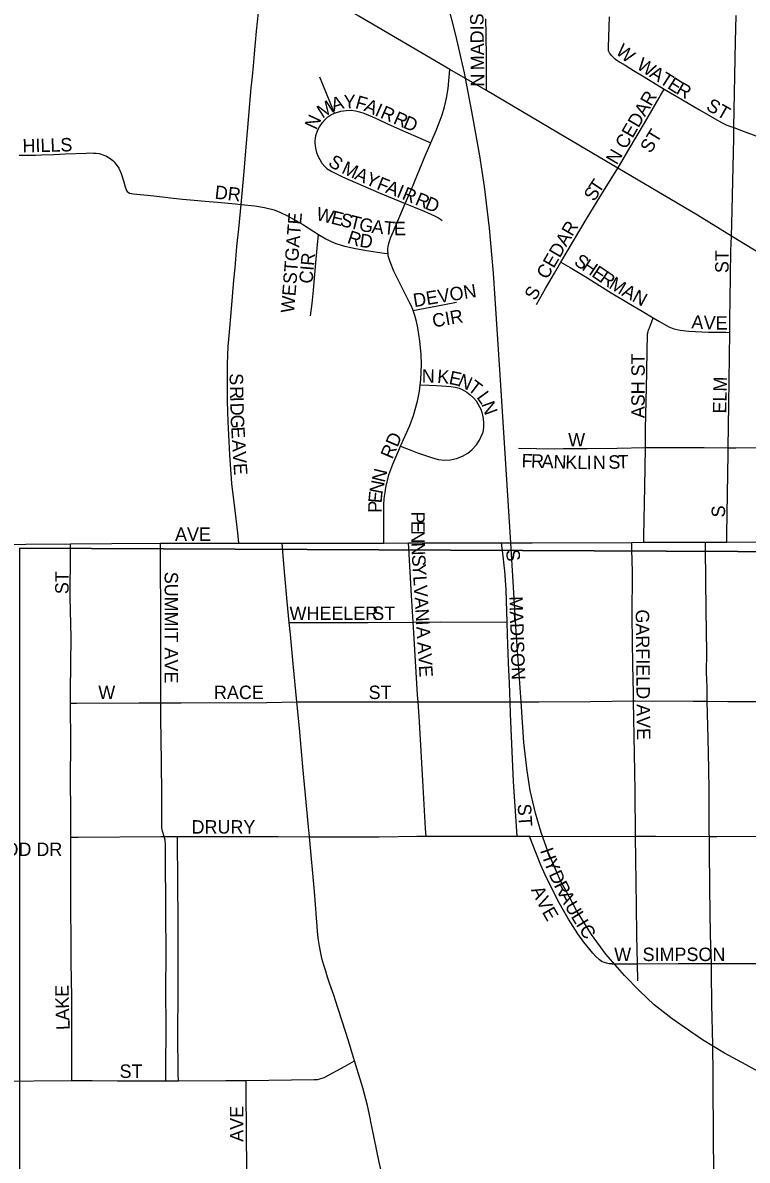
# Model space of a CAD drawing. Extents: x 0 to 680, y 0 to 440.
# Drawn here: x 471.87 to 480.88, y 323.45 to 337.6 of the extents above; entities that cross this region are included whole.
import ezdxf

# ---------------------------------------------------------------- set-up
doc = ezdxf.new("R2010")
doc.units = 0
for name, color, linetype in [('GM_X_City_Street', 7, 'Continuous'), ('GM_X_City_Street_Text', 7, 'Continuous'), ('GM_X_Rail_Line', 7, 'Continuous'), ('GM_X_Section', 7, 'Continuous'), ('GM_X_State_Route', 7, 'Continuous')]:
    doc.layers.add(name, color=color, linetype=linetype)

msp = doc.modelspace()

# ---------------------------------------------------------------- linework, layer by layer
at = {"layer": 'GM_X_City_Street'}
for points in [[(474.587, 335.339), (474.622, 335.749), (474.639, 335.957), (474.664, 336.244), (474.712, 336.79), (474.726, 336.931), (474.739, 337.061), (474.753, 337.213), (474.776, 337.496), (474.8, 337.725), (474.817, 337.926), (474.826, 338.112), (474.828, 338.269), (474.823, 338.397)], [(477.637, 336.754), (477.637, 336.932), (477.637, 337.158), (477.634, 337.461), (477.63, 337.647)], [(479.192, 337.193), (479.169, 337.226), (479.162, 337.241), (479.158, 337.255), (479.155, 337.295), (479.168, 337.672)], [(480.717, 336.294), (480.717, 336.294), (480.737, 337.365), (480.744, 337.688)], [(479.192, 337.193), (479.226, 337.158), (479.259, 337.133), (479.298, 337.109), (479.364, 337.07), (479.469, 337.005), (479.6, 336.925), (479.85, 336.773)], [(476.946, 336.105), (477.012, 336.258), (477.051, 336.353), (477.086, 336.454), (477.117, 336.552), (477.142, 336.659), (477.163, 336.78), (477.183, 337.019)], [(475.749, 336.476), (475.602, 336.831), (475.563, 336.923)], [(479.272, 335.789), (479.28, 335.802), (479.409, 336.021), (479.605, 336.351), (479.788, 336.663), (479.804, 336.692), (479.85, 336.773)], [(479.85, 336.773), (480.004, 336.68), (480.287, 336.515), (480.562, 336.357), (480.629, 336.325), (480.717, 336.294)], [(475.537, 336.258), (475.561, 336.305), (475.599, 336.357), (475.63, 336.396), (475.666, 336.43), (475.7, 336.452), (475.749, 336.476)], [(475.749, 336.476), (475.827, 336.499), (475.891, 336.508), (475.953, 336.512), (476.01, 336.504), (476.058, 336.492), (476.112, 336.473), (476.221, 336.429), (476.294, 336.394), (476.406, 336.341), (476.566, 336.271), (476.725, 336.199), (476.946, 336.105)], [(480.686, 334.945), (480.689, 335.092), (480.714, 336.163), (480.717, 336.294)], [(480.717, 336.294), (480.81, 336.259), (481.02, 336.181), (481.224, 336.101), (481.411, 336.036), (481.541, 335.993)], [(475.537, 336.258), (475.521, 336.218), (475.513, 336.19), (475.507, 336.164), (475.502, 336.131), (475.503, 336.101), (475.511, 336.039), (475.524, 335.986), (475.539, 335.944), (475.563, 335.898), (475.59, 335.853), (475.626, 335.809), (475.652, 335.787), (475.715, 335.749), (475.847, 335.681), (476.296, 335.485), (476.416, 335.435), (476.627, 335.348)], [(476.627, 335.348), (476.704, 335.529), (476.875, 335.942), (476.946, 336.105)], [(471.825, 335.953), (471.931, 335.951), (472.027, 335.953), (472.105, 335.956), (472.255, 335.961), (472.399, 335.967), (472.658, 335.978), (472.705, 335.979), (472.749, 335.978), (472.783, 335.977), (472.818, 335.972), (472.843, 335.964), (472.866, 335.957), (472.891, 335.946), (472.912, 335.937), (472.945, 335.918), (472.973, 335.899), (472.988, 335.884), (473.008, 335.867), (473.033, 335.835), (473.063, 335.791), (473.094, 335.725), (473.127, 335.619), (473.143, 335.556), (473.158, 335.512), (473.168, 335.499), (473.182, 335.489), (473.199, 335.48), (473.246, 335.47), (473.329, 335.462), (473.423, 335.452), (473.539, 335.44), (473.708, 335.422), (473.857, 335.405), (474.003, 335.391), (474.138, 335.38), (474.294, 335.365), (474.515, 335.345), (474.587, 335.339)], [(478.565, 334.621), (478.89, 335.17), (479.093, 335.503), (479.272, 335.789)], [(474.558, 331.123), (474.543, 331.252), (474.51, 331.531), (474.472, 331.868), (474.447, 332.221), (474.423, 332.637), (474.415, 332.886), (474.415, 333.114), (474.417, 333.278), (474.416, 333.354), (474.426, 333.572), (474.447, 333.8), (474.47, 334.09), (474.496, 334.397), (474.51, 334.549), (474.533, 334.816), (474.557, 335.036), (474.587, 335.339)], [(474.587, 335.339), (474.757, 335.322), (474.877, 335.301), (474.995, 335.271), (475.067, 335.243), (475.172, 335.194), (475.361, 335.083), (475.489, 335), (475.548, 334.964)], [(476.414, 334.727), (476.41, 334.757), (476.41, 334.788), (476.413, 334.814), (476.427, 334.87), (476.45, 334.932), (476.463, 334.968), (476.48, 335.006), (476.627, 335.348)], [(476.627, 335.348), (476.729, 335.307), (476.841, 335.261), (476.937, 335.221), (477.001, 335.192), (477.04, 335.173), (477.065, 335.157), (477.085, 335.139)], [(475.449, 333.952), (475.468, 334.107), (475.485, 334.271), (475.517, 334.612), (475.533, 334.793), (475.548, 334.964)], [(475.548, 334.964), (475.639, 334.909), (475.707, 334.877), (475.763, 334.853), (475.86, 334.823), (475.986, 334.793), (476.146, 334.765), (476.366, 334.733), (476.414, 334.727)], [(480.664, 333.746), (480.666, 333.923), (480.668, 334.149), (480.679, 334.76), (480.686, 334.945)], [(476.725, 334.018), (476.709, 334.063), (476.686, 334.111), (476.584, 334.309), (476.484, 334.508), (476.438, 334.624), (476.417, 334.7), (476.414, 334.727)], [(478.261, 334.094), (478.374, 334.294), (478.484, 334.483), (478.565, 334.621)], [(478.565, 334.621), (478.678, 334.553), (478.866, 334.441), (479.191, 334.24), (479.406, 334.109), (479.576, 334.011), (479.713, 333.928)], [(476.725, 334.018), (476.809, 334.034), (477.117, 334.092), (477.264, 334.122)], [(476.815, 333.094), (476.823, 333.156), (476.83, 333.346), (476.826, 333.477), (476.809, 333.638), (476.785, 333.801), (476.769, 333.882), (476.748, 333.956), (476.725, 334.018)], [(479.615, 332.312), (479.618, 332.541), (479.632, 333.241), (479.637, 333.536), (479.641, 333.7), (479.643, 333.73), (479.649, 333.757), (479.655, 333.773), (479.658, 333.785), (479.664, 333.801), (479.678, 333.837), (479.713, 333.928)], [(479.713, 333.928), (479.792, 333.881), (479.907, 333.816), (479.97, 333.791), (480.047, 333.772), (480.157, 333.761), (480.398, 333.751), (480.618, 333.747), (480.664, 333.746)], [(480.644, 332.31), (480.652, 332.85), (480.664, 333.746)], [(476.568, 332.329), (476.684, 332.589), (476.729, 332.711), (476.78, 332.889), (476.806, 333.016), (476.815, 333.094)], [(476.815, 333.094), (476.919, 333.088), (477.017, 333.084), (477.14, 333.079), (477.194, 333.073), (477.247, 333.065), (477.297, 333.051), (477.337, 333.035), (477.393, 333.003), (477.437, 332.97), (477.475, 332.932), (477.509, 332.893), (477.551, 332.821), (477.566, 332.79), (477.58, 332.751), (477.59, 332.718), (477.597, 332.671), (477.601, 332.621), (477.601, 332.569), (477.595, 332.526), (477.587, 332.49)], [(476.568, 332.329), (476.697, 332.279), (476.778, 332.247), (476.955, 332.189), (477.039, 332.166), (477.115, 332.156), (477.191, 332.162), (477.266, 332.179), (477.338, 332.206), (477.404, 332.244), (477.456, 332.285), (477.515, 332.349), (477.55, 332.404), (477.569, 332.444), (477.587, 332.49)], [(476.361, 331.125), (476.361, 331.212), (476.361, 331.357), (476.361, 331.501), (476.363, 331.602), (476.367, 331.678), (476.376, 331.753), (476.385, 331.816), (476.424, 331.973), (476.472, 332.108), (476.56, 332.31), (476.568, 332.329)], [(478.038, 332.306), (478.486, 332.299), (478.596, 332.3), (478.738, 332.301), (478.89, 332.303), (479.262, 332.306), (479.615, 332.312)], [(479.596, 331.134), (479.597, 331.208), (479.607, 331.827), (479.615, 332.304), (479.615, 332.312)], [(479.615, 332.312), (479.623, 332.312), (480.149, 332.314), (480.346, 332.312), (480.644, 332.31)], [(480.626, 331.138), (480.627, 331.233), (480.643, 332.238), (480.644, 332.31)], [(480.644, 332.31), (480.739, 332.311), (482.247, 332.322), (482.292, 332.322), (482.333, 332.321), (482.372, 332.315), (482.404, 332.305), (482.43, 332.292), (482.694, 332.144)], [(471.347, 331.106), (472.462, 331.117)], [(472.464, 329.132), (472.464, 329.28), (472.47, 329.952), (472.461, 330.449), (472.462, 331.016), (472.462, 331.117)], [(472.462, 331.117), (472.976, 331.121), (473.581, 331.122)], [(473.581, 331.122), (474.558, 331.123)], [(473.588, 329.136), (473.588, 329.476), (473.587, 330.068), (473.582, 331.045), (473.581, 331.122)], [(474.558, 331.123), (475.095, 331.124)], [(475.095, 331.124), (475.46, 331.124), (476.361, 331.125)], [(475.185, 330.137), (475.158, 330.399), (475.13, 330.723), (475.105, 331.017), (475.095, 331.124)], [(476.361, 331.125), (476.669, 331.126)], [(476.669, 331.126), (477.826, 331.127)], [(476.726, 330.142), (476.705, 330.474), (476.673, 331.06), (476.669, 331.126)], [(477.826, 331.127), (478.206, 331.127), (479.445, 331.133)], [(477.894, 330.142), (477.882, 330.542), (477.865, 330.778), (477.863, 330.812), (477.86, 330.847), (477.855, 330.89), (477.851, 330.924), (477.834, 331.067), (477.826, 331.127)], [(479.445, 331.133), (479.596, 331.134)], [(479.468, 329.161), (479.467, 329.251), (479.458, 329.608), (479.452, 330.208), (479.454, 330.762), (479.447, 331.049), (479.445, 331.133)], [(479.596, 331.134), (479.945, 331.136), (480.362, 331.137)], [(480.362, 331.137), (480.626, 331.138)], [(480.385, 329.156), (480.385, 329.157), (480.383, 329.332), (480.377, 329.513), (480.378, 329.764), (480.371, 330.289), (480.363, 331.047), (480.362, 331.137)], [(480.626, 331.138), (481.359, 331.14), (481.577, 331.142)], [(475.185, 330.137), (476.166, 330.135), (476.726, 330.142)], [(475.278, 329.15), (475.232, 329.621), (475.2, 329.988), (475.185, 330.137)], [(476.726, 330.142), (477.063, 330.143), (477.894, 330.142)], [(476.787, 329.15), (476.781, 329.235), (476.734, 330.006), (476.726, 330.142)], [(477.931, 329.151), (477.924, 329.381), (477.912, 329.635), (477.899, 329.982), (477.894, 330.142)], [(472.464, 329.132), (472.537, 329.132), (473.314, 329.137), (473.588, 329.136)], [(472.468, 327.467), (472.468, 327.573), (472.468, 327.807), (472.465, 328.156), (472.465, 328.331), (472.466, 328.484), (472.467, 328.627), (472.464, 329.132)], [(473.588, 329.136), (473.84, 329.136), (474.905, 329.142), (475.278, 329.15)], [(473.628, 327.473), (473.606, 327.541), (473.6, 327.582), (473.6, 327.995), (473.597, 328.398), (473.589, 328.95), (473.588, 329.136)], [(475.278, 329.15), (475.38, 329.15), (476.071, 329.15), (476.787, 329.15)], [(475.437, 327.47), (475.425, 327.595), (475.354, 328.34), (475.31, 328.82), (475.278, 329.15)], [(476.787, 329.15), (477.24, 329.15), (477.931, 329.151)], [(476.887, 327.476), (476.881, 327.572), (476.85, 328.096), (476.803, 328.9), (476.787, 329.15)], [(477.931, 329.151), (478.288, 329.151), (478.93, 329.152), (479.468, 329.161)], [(478.019, 327.479), (478.015, 327.538), (477.976, 328.157), (477.935, 329.001), (477.931, 329.151)], [(479.468, 329.161), (479.491, 329.162), (480.21, 329.158), (480.385, 329.156)], [(479.492, 327.476), (479.492, 327.478), (479.487, 328.043), (479.479, 328.507), (479.468, 329.161)], [(480.411, 327.475), (480.41, 327.512), (480.407, 328.051), (480.403, 328.314), (480.395, 328.694), (480.385, 329.156)], [(480.385, 329.156), (480.639, 329.154), (481.486, 329.155), (481.584, 329.155)], [(472.468, 327.467), (472.557, 327.467), (473.593, 327.475), (473.628, 327.473)], [(472.48, 324.436), (472.48, 324.517), (472.478, 325.473), (472.471, 325.909), (472.468, 326.855), (472.468, 327.467)], [(473.628, 327.473), (473.793, 327.475)], [(473.651, 324.435), (473.651, 324.521), (473.654, 325.158), (473.651, 325.507), (473.653, 326.071), (473.649, 326.48), (473.646, 327.322), (473.647, 327.369), (473.639, 327.429), (473.628, 327.473)], [(473.793, 327.475), (475.047, 327.475), (475.437, 327.47)], [(473.805, 324.435), (473.804, 324.526), (473.799, 325.032), (473.801, 325.512), (473.801, 325.937), (473.802, 326.332), (473.799, 326.993), (473.795, 327.35), (473.793, 327.475)], [(475.437, 327.47), (475.568, 327.469), (476.304, 327.469), (476.773, 327.476), (476.887, 327.476)], [(475.998, 324.682), (475.972, 324.764), (475.918, 324.942), (475.849, 325.163), (475.788, 325.343), (475.738, 325.498), (475.689, 325.635), (475.662, 325.722), (475.639, 325.796), (475.619, 325.861), (475.599, 325.927), (475.587, 325.98), (475.576, 326.022), (475.562, 326.107), (475.549, 326.183), (475.542, 326.244), (475.535, 326.301), (475.499, 326.791), (475.437, 327.47)], [(476.887, 327.476), (477.359, 327.478), (478.019, 327.479)], [(478.019, 327.479), (478.169, 327.479), (478.173, 327.479)], [(478.173, 327.479), (478.87, 327.474), (479.492, 327.476)], [(479.197, 325.891), (479.163, 325.891), (479.133, 325.896), (479.106, 325.904), (479.078, 325.916), (479.042, 325.938), (478.993, 325.986), (478.963, 326.023), (478.851, 326.157), (478.774, 326.263), (478.657, 326.447), (478.581, 326.58), (478.523, 326.685), (478.368, 326.998), (478.316, 327.118), (478.207, 327.391), (478.173, 327.479)], [(479.492, 327.476), (479.742, 327.476), (480.411, 327.475)], [(479.516, 325.89), (479.51, 326.24), (479.503, 326.614), (479.492, 327.476)], [(480.411, 327.475), (480.505, 327.475), (481.032, 327.477), (481.498, 327.479), (481.576, 327.48)], [(480.436, 325.893), (480.425, 326.252), (480.417, 326.827), (480.412, 327.338), (480.411, 327.475)], [(479.197, 325.891), (479.492, 325.89), (479.516, 325.89)], [(479.516, 325.89), (480.026, 325.893), (480.436, 325.893)], [(479.519, 325.677), (479.516, 325.89)], [(480.436, 325.893), (480.602, 325.893), (481.019, 325.893), (481.578, 325.899)], [(480.484, 322.06), (480.485, 322.249), (480.479, 322.697), (480.464, 323.637), (480.456, 324.512), (480.454, 324.882), (480.443, 325.386), (480.437, 325.786), (480.436, 325.893)], [(474.649, 324.439), (475.494, 324.448), (475.536, 324.451), (475.565, 324.457), (475.619, 324.474), (475.879, 324.617), (475.998, 324.682)], [(476.356, 323.184), (476.305, 323.422), (476.213, 323.864), (476.2, 323.925), (476.19, 323.972), (476.158, 324.126), (476.101, 324.348), (475.998, 324.682)], [(470.993, 324.428), (471.527, 324.428), (472.479, 324.436), (472.48, 324.436)], [(472.48, 324.436), (472.731, 324.438), (473.048, 324.434), (473.651, 324.435)], [(473.651, 324.435), (473.805, 324.435)], [(473.805, 324.435), (474.394, 324.437), (474.649, 324.439)], [(474.659, 322.987), (474.651, 323.743), (474.649, 324.365), (474.649, 324.439)]]:
    msp.add_lwpolyline(points, dxfattribs=at)
at = {"layer": 'GM_X_Rail_Line'}
msp.add_lwpolyline([(481.797, 324.12), (480.867, 324.632), (480.6, 324.777), (480.325, 324.945), (480.15, 325.064), (479.95, 325.204), (479.725, 325.381), (479.541, 325.553), (479.353, 325.746), (479.123, 326.011), (478.946, 326.256), (478.758, 326.551), (478.673, 326.709), (478.558, 326.92), (478.406, 327.279), (478.319, 327.522), (478.246, 327.764), (478.181, 328.046), (478.145, 328.29), (478.103, 328.643), (478.069, 329.149), (478.007, 330.02), (477.94, 331.129), (477.818, 333.091), (477.726, 334.483), (477.674, 335.042), (477.612, 335.561), (477.554, 335.944), (477.47, 336.429), (477.366, 336.976), (477.258, 337.445), (477.152, 337.849)], dxfattribs=at)
at = {"layer": 'GM_X_Section'}
msp.add_lwpolyline([(489.695, 330.98), (471.834, 331.06)], dxfattribs=at)
msp.add_lwpolyline([(489.695, 330.98), (489.874, 313.088), (471.837, 312.991), (471.834, 331.06)], close=True, dxfattribs=at)
at = {"layer": 'GM_X_State_Route'}
msp.add_lwpolyline([(482.114, 334.092), (481.334, 334.55), (480.686, 334.945), (480.263, 335.203), (479.272, 335.789), (478.626, 336.171), (477.637, 336.754), (477.183, 337.019), (476.051, 337.68), (475.689, 337.891), (474.823, 338.397), (474.034, 338.859), (473.564, 339.135), (473.034, 339.447), (472.656, 339.669), (471.071, 340.602), (469.854, 341.32), (468.952, 341.852)], dxfattribs=at)

# ---------------------------------------------------------------- texts
at = {"layer": 'GM_X_City_Street_Text'}
for s, height, rotation, p in [('MADISON', 0.1669, 90.7755, (477.61, 337.009)), ('W', 0.167, 320.4894, (479.235, 337.223)), ('W', 0.167, 327.4618, (479.494, 337.036)), ('A', 0.167, 327.4653, (479.655, 336.934)), ('N', 0.167, 90, (477.61, 336.804)), ('T', 0.167, 327.4662, (479.779, 336.855)), ('E', 0.167, 327.5563, (479.878, 336.791)), ('R', 0.167, 330.2885, (479.985, 336.724)), ('N CEDAR', 0.1669, 59.6773, (479.259, 335.822)), ('M', 0.167, 32.8917, (475.597, 336.404)), ('A', 0.167, 16.4228, (475.733, 336.495)), ('Y', 0.167, 0.7432, (475.862, 336.534)), ('F', 0.167, 344.2535, (475.996, 336.538)), ('A', 0.167, 336.6723, (476.104, 336.508)), ('I', 0.167, 336.5258, (476.239, 336.45)), ('ST', 0.1669, 330.2568, (480.359, 336.523)), ('N', 0.167, 65.0478, (475.521, 336.257)), ('R', 0.167, 336.5316, (476.306, 336.421)), ('R', 0.167, 336.5208, (476.468, 336.35)), ('D', 0.167, 337.042, (476.59, 336.297)), ('HILLS', 0.1669, 1.4626, (471.868, 335.984)), ('ST', 0.1669, 58.3831, (479.68, 335.965)), ('S', 0.167, 325.749, (475.657, 335.832)), ('M', 0.167, 335.1943, (475.825, 335.733)), ('A', 0.167, 335.3801, (475.985, 335.658)), ('Y', 0.167, 335.3801, (476.119, 335.597)), ('F', 0.167, 338.4178, (476.261, 335.532)), ('A', 0.167, 339.1504, (476.372, 335.488)), ('T', 0.167, 56.2569, (479.04, 335.465)), ('DR', 0.1669, 353.6638, (474.252, 335.411)), ('I', 0.167, 337.7602, (476.509, 335.436)), ('R', 0.167, 337.4679, (476.576, 335.409)), ('R', 0.167, 337.4828, (476.739, 335.341)), ('S', 0.167, 58.5536, (478.98, 335.366)), ('W', 0.167, 346.2166, (475.509, 335.147)), ('D', 0.167, 337.476, (476.861, 335.29)), ('WESTGATE', 0.1669, 85.4864, (475.245, 333.983)), ('E', 0.167, 346.2089, (475.694, 335.102)), ('S', 0.167, 346.2089, (475.808, 335.074)), ('T', 0.167, 346.2077, (475.923, 335.046)), ('G', 0.167, 348.3466, (476.043, 335.016)), ('A', 0.167, 353.7626, (476.204, 334.984)), ('T', 0.167, 354.3891, (476.352, 334.968)), ('E', 0.167, 0.322, (476.488, 334.955)), ('CEDAR', 0.1669, 59.6556, (478.392, 334.396)), ('R', 0.167, 341.7724, (475.895, 334.861)), ('D', 0.167, 352.0304, (476.052, 334.812)), ('ST', 0.1669, 90, (480.65, 334.484)), ('CIR', 0.1669, 85.0327, (475.473, 334.348)), ('S', 0.167, 325.9614, (478.716, 334.598)), ('H', 0.167, 325.994, (478.814, 334.532)), ('E', 0.167, 325.9614, (478.935, 334.45)), ('R', 0.167, 325.9807, (479.033, 334.384)), ('DEVON', 0.1669, 9.274, (476.74, 334.06)), ('S', 0.167, 60.2686, (478.245, 334.132)), ('M', 0.167, 329.0383, (479.15, 334.305)), ('A', 0.167, 331.6624, (479.309, 334.21)), ('N', 0.167, 331.7128, (479.438, 334.14)), ('CIR', 0.1669, 9.8742, (476.979, 333.806)), ('A', 0.167, 356.3037, (480.184, 333.796)), ('V', 0.167, 358.1913, (480.337, 333.786)), ('E', 0.167, 359.9073, (480.489, 333.781)), ('ASH ST', 0.1669, 90, (479.607, 332.678)), ('S', 0.167, 271.4205, (474.441, 333.236)), ('N', 0.167, 359.5847, (476.833, 333.12)), ('K', 0.167, 355.5359, (477.021, 333.118)), ('E', 0.167, 348.1113, (477.162, 333.107)), ('N', 0.167, 336.4169, (477.268, 333.086)), ('ELM', 0.1669, 88.5382, (480.62, 332.735)), ('R', 0.167, 271.4188, (474.445, 333.075)), ('T', 0.167, 323.1028, (477.394, 333.032)), ('I', 0.167, 271.436, (474.449, 332.943)), ('L', 0.167, 305.7823, (477.508, 332.939)), ('D', 0.167, 271.3988, (474.451, 332.869)), ('N', 0.167, 289.914, (477.571, 332.854)), ('G', 0.167, 272.3942, (474.454, 332.719)), ('E', 0.167, 273.6429, (474.461, 332.568)), ('RD', 0.1669, 67.0693, (476.467, 332.16)), ('W', 0.167, 0, (478.654, 332.327)), ('A', 0.167, 273.7181, (474.471, 332.407)), ('V', 0.167, 273.7274, (474.48, 332.26)), ('F', 0.167, 357.9234, (478.072, 332.069)), ('R', 0.167, 357.9113, (478.19, 332.065)), ('A', 0.167, 357.9324, (478.322, 332.06)), ('N', 0.167, 357.9549, (478.469, 332.055)), ('K', 0.167, 358.4502, (478.617, 332.05)), ('L', 0.167, 359.3679, (478.767, 332.046)), ('I', 0.167, 359.9114, (478.886, 332.044)), ('N', 0.167, 0.8604, (478.963, 332.044)), ('S', 0.167, 1.5891, (479.156, 332.048)), ('T', 0.167, 1.6259, (479.273, 332.051)), ('E', 0.167, 273.7178, (474.49, 332.114)), ('N', 0.167, 76.568, (476.371, 331.871)), ('E', 0.167, 84.7462, (476.333, 331.616)), ('N', 0.167, 78.9172, (476.343, 331.729)), ('P', 0.167, 89.6448, (476.333, 331.502)), ('P', 0.167, 270.0273, (476.703, 331.517)), ('S', 0.167, 90, (480.606, 331.444)), ('E', 0.167, 270.0455, (476.703, 331.4)), ('AVE', 0.1669, 0, (473.764, 331.152)), ('N', 0.167, 270.0379, (476.703, 331.282)), ('N', 0.167, 271.9538, (476.704, 331.129)), ('S', 0.167, 273.6051, (476.709, 330.977)), ('S', 0.167, 277.1217, (477.878, 331.036)), ('Y', 0.167, 273.6703, (476.716, 330.86)), ('ST', 0.1669, 90, (472.44, 330.489)), ('SUMMIT AVE', 0.1669, 270, (473.634, 330.768)), ('L', 0.167, 273.6802, (476.726, 330.713)), ('V', 0.167, 273.6745, (476.733, 330.596)), ('A', 0.167, 273.6745, (476.743, 330.449)), ('MADISON', 0.1669, 271.7615, (477.922, 330.461)), ('WHEELER', 0.1669, 0, (475.188, 330.168)), ('ST', 0.1669, 0, (476.217, 330.168)), ('N', 0.167, 273.6745, (476.752, 330.303)), ('GARFIELD AVE', 0.16689, 270.5697, (479.494, 330.298)), ('I', 0.167, 273.6745, (476.761, 330.156)), ('A', 0.167, 273.6745, (476.766, 330.083)), ('A', 0.167, 273.6703, (476.778, 329.892)), ('V', 0.167, 273.6703, (476.788, 329.746)), ('E', 0.167, 273.6679, (476.797, 329.599)), ('W', 0.167, 0, (472.809, 329.184)), ('RACE', 0.1669, 0, (474.248, 329.184)), ('ST', 0.1669, 0, (476.172, 329.184)), ('ST', 0.1669, 273.5746, (478.025, 327.877)), ('DRURY', 0.1669, 0, (473.969, 327.51)), ('GLENWOOD DR', 0.16689, 0, (470.65, 327.231)), ('H', 0.167, 289.4097, (478.302, 327.298)), ('Y', 0.167, 290.2016, (478.352, 327.157)), ('D', 0.167, 295.3161, (478.409, 327.004)), ('A', 0.167, 295.6071, (478.189, 326.81)), ('R', 0.167, 296.6773, (478.474, 326.867)), ('V', 0.167, 296.6856, (478.254, 326.674)), ('A', 0.167, 297.1338, (478.534, 326.748)), ('U', 0.167, 300.6825, (478.606, 326.607)), ('E', 0.167, 299.7341, (478.324, 326.535)), ('L', 0.167, 301.8109, (478.683, 326.478)), ('I', 0.167, 301.8241, (478.745, 326.378)), ('C', 0.167, 301.8175, (478.784, 326.316)), ('W', 0.167, 0, (479.227, 325.924)), ('SIMPSON', 0.1669, 0, (479.58, 325.924)), ('E', 0.167, 90.4098, (472.441, 325.478)), ('K', 0.167, 91.6397, (472.445, 325.333)), ('A', 0.167, 92.0985, (472.45, 325.186)), ('L', 0.167, 92.1039, (472.455, 325.069)), ('ST', 0.1669, 0, (473.074, 324.47)), ('AVE', 0.1669, 90, (474.614, 323.675))]:
    msp.add_text(s, height=height, rotation=rotation, dxfattribs=at).set_placement(p)

doc.saveas('drawing.dxf')
